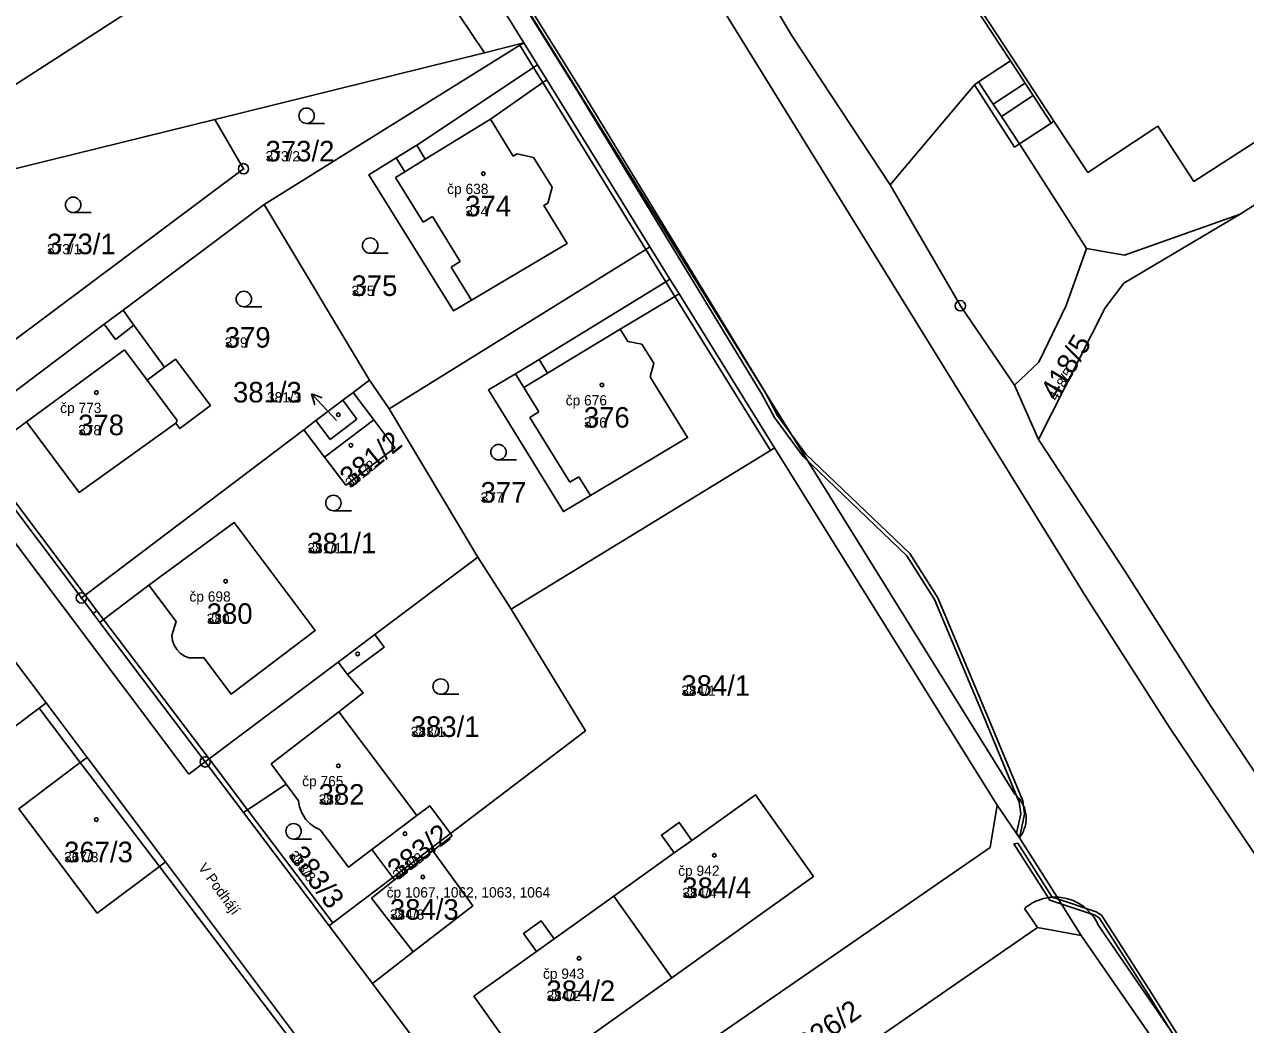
# Model space of a CAD drawing. Extents: x -763628 to -761565, y -976033 to -973833.
# Drawn here: x -762522 to -762403.2, y -974115.1 to -974017.8 of the extents above; entities that cross this region are included whole.
import ezdxf

# ---------------------------------------------------------------- set-up
doc = ezdxf.new("R2010")
doc.units = 0
for name, color, linetype in [('KN_cisla parcel 1000', 7, 'Continuous'), ('KN_cisla parcel 500', 7, 'Continuous'), ('KN_cisla parcel znacky', 7, 'Continuous'), ('KN_cisla popisna 500', 7, 'Continuous'), ('KN_hranice parcel', 7, 'Continuous'), ('KN_popisy', 7, 'Continuous'), ('KN_vecna bremena', 7, 'Continuous'), ('KN_vnitrni kresba parcel', 7, 'Continuous'), ('KN_znacky bodu BP', 7, 'Continuous'), ('KN_znacky budov', 7, 'Continuous'), ('KN_znacky kultur', 7, 'Continuous')]:
    doc.layers.add(name, color=color, linetype=linetype)

msp = doc.modelspace()

# ---------------------------------------------------------------- linework, layer by layer
at = {"layer": 'KN_cisla parcel znacky'}
for p, q in [((-762492.04, -974055.93), (-762494.09, -974053.74)), ((-762494.09, -974053.74), (-762493.04, -974054.13)), ((-762494.09, -974053.74), (-762493.77, -974054.81)), ((-762491.65, -974056.35), (-762492.04, -974055.93))]:
    msp.add_line(p, q, dxfattribs=at)
at = {"layer": 'KN_hranice parcel'}
for p, q in [((-762403.71, -974036.27), (-762344.5, -973998.14)), ((-762472.1, -974021.75), (-762473.42, -974019.6)), ((-762471.19, -974023.21), (-762472.1, -974021.75)), ((-762461.16, -974039.46), (-762471.19, -974023.21)), ((-762498.68, -974035.33), (-762512.41, -974045.61)), ((-762498.68, -974035.33), (-762488.45, -974052.41)), ((-762459.21, -974042.6), (-762461.16, -974039.46)), ((-762458.32, -974044.03), (-762459.21, -974042.6)), ((-762449.04, -974059.02), (-762458.32, -974044.03)), ((-762490.04, -974053.62), (-762488.45, -974052.41)), ((-762488.45, -974052.41), (-762486.54, -974055.21)), ((-762490.04, -974053.62), (-762488.02, -974056.29)), ((-762425.67, -974052.92), (-762423.34, -974058.18)), ((-762486.54, -974055.21), (-762477.89, -974069.63)), ((-762488.02, -974056.29), (-762492.81, -974059.91)), ((-762492.81, -974059.91), (-762494.83, -974057.24)), ((-762449.04, -974059.02), (-762427.36, -974093.76)), ((-762526.64, -974060.07), (-762516.48, -974073.61)), ((-762487.92, -974077.16), (-762477.89, -974069.63)), ((-762477.89, -974069.63), (-762474.64, -974074.69)), ((-762515.92, -974089.13), (-762519.91, -974083.81)), ((-762508.29, -974099.29), (-762515.92, -974089.13)), ((-762504.43, -974089.56), (-762500.7, -974094.49)), ((-762500.7, -974094.49), (-762492.38, -974105.5)), ((-762488.22, -974098.08), (-762483.82, -974094.77)), ((-762482.47, -974097.97), (-762480.56, -974096.52)), ((-762488.22, -974098.08), (-762486.18, -974100.79)), ((-762486.18, -974100.79), (-762482.47, -974097.97)), ((-762482.47, -974097.97), (-762482.29, -974098.21)), ((-762493.42, -974119.09), (-762508.29, -974099.29)), ((-762459.02, -974110.55), (-762464.67, -974102.63)), ((-762492.38, -974105.5), (-762488.16, -974111.11)), ((-762419.17, -974106.43), (-762406.13, -974125.28)), ((-762488.16, -974111.11), (-762475.93, -974127.33))]:
    msp.add_line(p, q, dxfattribs=at)
for points in [[(-762473.42, -974019.6), (-762483.49, -974003.35), (-762486.55, -973998.58), (-762491.56, -973991.21), (-762496.63, -973984.22), (-762503.74, -973975.08), (-762511.01, -973966.6)], [(-762460.83, -973977.62), (-762457.73, -973982), (-762457.33, -973981.7), (-762453.59, -973978.96), (-762450.21, -973984.1), (-762450.48, -973984.27), (-762426.07, -974021.37), (-762429.16, -974023.4), (-762429.58, -974023.68), (-762425.66, -974029.75), (-762425.19, -974029.44), (-762418.67, -974039.62)], [(-762510.92, -973983.75), (-762504.37, -973993.62), (-762503.96, -973994.24), (-762502.65, -973996.22), (-762502.24, -973996.89), (-762496.05, -974006.33), (-762524.48, -974024.66), (-762539, -974002.09), (-762510.92, -973983.75)], [(-762468.68, -973986.49), (-762460.74, -973996.46), (-762447.32, -974018.97), (-762437.78, -974033.42), (-762430.94, -974045.18), (-762425.67, -974052.92)], [(-762503.49, -974027.07), (-762477.24, -974020.58), (-762473.42, -974019.6)], [(-762473.42, -974019.6), (-762473.8, -974019.83), (-762498.68, -974035.33)], [(-762472.1, -974021.75), (-762472.47, -974021.99), (-762483.84, -974029.56), (-762485.84, -974030.78), (-762488.52, -974032.44), (-762480.26, -974045.69), (-762478.51, -974044.65), (-762469.21, -974039.14), (-762471.49, -974035.44), (-762471.09, -974035.19), (-762470.67, -974033.66), (-762472.47, -974030.77), (-762474.07, -974030.39), (-762474.45, -974030.63), (-762476.68, -974027.03), (-762471.56, -974023.47), (-762471.19, -974023.21)], [(-762544.12, -974037.04), (-762542.19, -974036.51), (-762535.51, -974034.94), (-762503.49, -974027.07)], [(-762530.85, -974054.37), (-762500.7, -974031.86), (-762503.49, -974027.07)], [(-762403.71, -974036.27), (-762415.02, -974043), (-762416.85, -974045.4), (-762423.34, -974058.18)], [(-762418.67, -974039.62), (-762414.96, -974040.27), (-762403.71, -974036.27)], [(-762486.54, -974055.21), (-762461.54, -974039.7), (-762461.16, -974039.46)], [(-762418.67, -974039.62), (-762420.66, -974045.15), (-762423.32, -974050.66), (-762425.67, -974052.92)], [(-762459.21, -974042.6), (-762459.6, -974042.84), (-762471.93, -974050.4), (-762474.24, -974051.79), (-762476.86, -974053.37), (-762469.57, -974065.2), (-762466.93, -974063.63), (-762457.48, -974058.01), (-762460.75, -974052.74), (-762461.14, -974052.11), (-762460.78, -974050.78), (-762461.95, -974048.91), (-762463.3, -974048.65), (-762464.03, -974047.46), (-762458.71, -974044.27), (-762458.32, -974044.03)], [(-762512.41, -974045.61), (-762514.26, -974046.99), (-762524.85, -974054.93), (-762528.1, -974057.37), (-762528.47, -974057.63)], [(-762526.64, -974060.07), (-762526.28, -974059.8), (-762521.83, -974056.47), (-762516.68, -974063.34), (-762507.27, -974056.62), (-762506.89, -974057.13), (-762503.92, -974054.9), (-762507.33, -974050.37), (-762508.39, -974051.17), (-762511.36, -974047.07), (-762512.41, -974045.61)], [(-762519.91, -974083.81), (-762523.46, -974079.09), (-762545.21, -974050.21)], [(-762494.83, -974057.24), (-762493.66, -974056.36), (-762491.05, -974054.38), (-762490.04, -974053.62)], [(-762488.02, -974056.29), (-762485.97, -974059.01), (-762490.75, -974062.63), (-762492.81, -974059.91)], [(-762516.48, -974073.61), (-762516.12, -974073.34), (-762494.83, -974057.24)], [(-762423.34, -974058.18), (-762414.91, -974071.04), (-762406.71, -974083.93), (-762395.56, -974100.62), (-762387.85, -974111.59)], [(-762474.64, -974074.69), (-762449.43, -974059.25), (-762449.04, -974059.02)], [(-762506, -974079.45), (-762504.55, -974079.44), (-762501.91, -974082.96), (-762493.72, -974076.76), (-762501.6, -974066.26), (-762509.9, -974072.37), (-762507.26, -974075.89), (-762507.67, -974077.27)], [(-762516.48, -974073.61), (-762515.33, -974075.13), (-762514.67, -974076), (-762504.43, -974089.56)], [(-762480.56, -974096.52), (-762467.42, -974086.54), (-762474.64, -974074.69)], [(-762507.67, -974077.27), (-762507.6, -974077.75), (-762507.44, -974078.21), (-762507.18, -974078.63), (-762506.85, -974078.98), (-762506.45, -974079.26), (-762506, -974079.45)], [(-762504.43, -974089.56), (-762504.04, -974089.27), (-762491.49, -974079.84), (-762487.92, -974077.16)], [(-762483.82, -974094.77), (-762491.43, -974084.68), (-762489.05, -974082.85), (-762490.58, -974081.06), (-762487, -974078.38), (-762487.92, -974077.16)], [(-762528.64, -974090.38), (-762524.71, -974087.42), (-762520.6, -974084.33), (-762519.91, -974083.81)], [(-762515.92, -974089.13), (-762516.58, -974089.62), (-762522.56, -974094.12), (-762514.93, -974104.27), (-762508.89, -974099.74), (-762508.29, -974099.29)], [(-762500.7, -974094.49), (-762500.3, -974094.22), (-762496.54, -974091.73), (-762495.35, -974093.35)], [(-762459.02, -974110.55), (-762445.22, -974100.69), (-762450.88, -974092.77), (-762457.06, -974097.19), (-762458.3, -974095.44), (-762460.03, -974096.67), (-762458.78, -974098.42), (-762464.67, -974102.63)], [(-762495.35, -974093.35), (-762495.25, -974093.92), (-762495.06, -974094.46), (-762494.94, -974094.69), (-762494.62, -974095.16), (-762494.22, -974095.58), (-762493.75, -974095.92), (-762493.23, -974096.17)], [(-762483.82, -974094.77), (-762482.58, -974093.83), (-762480.56, -974096.52)], [(-762427.36, -974093.76), (-762428.04, -974097.87), (-762471.66, -974127.98), (-762475.93, -974127.33)], [(-762419.17, -974106.43), (-762421.53, -974102.72), (-762425.2, -974096.93), (-762427.36, -974093.76)], [(-762493.23, -974096.17), (-762490.49, -974099.79), (-762488.22, -974098.08)], [(-762482.29, -974098.21), (-762478.37, -974103.55), (-762484.19, -974108.04), (-762488.16, -974111.11)], [(-762492.38, -974105.5), (-762492, -974105.21), (-762486.18, -974100.79)], [(-762464.67, -974102.63), (-762470.48, -974106.78), (-762471.73, -974105.03), (-762473.44, -974106.25), (-762472.19, -974108), (-762478.29, -974112.35), (-762472.63, -974120.27), (-762459.02, -974110.55)], [(-762466.77, -974139.21), (-762466.13, -974135.11), (-762433.21, -974112.42), (-762423.42, -974105.68), (-762419.17, -974106.43)]]:
    msp.add_lwpolyline(points, dxfattribs=at)
at = {"layer": 'KN_vecna bremena'}
for points in [[(-762484.13, -973998.72), (-762468.09, -974024.48), (-762450.25, -974053.77), (-762449.02, -974056.05), (-762446.24, -974059.86), (-762436.15, -974069.51), (-762433.46, -974073.76), (-762428.77, -974084.86), (-762425.21, -974093.46), (-762425.05, -974094.61), (-762425.49, -974096.5), (-762425.2, -974096.93), (-762424.69, -974094.63), (-762424.87, -974093.36), (-762428.45, -974084.72), (-762433.14, -974073.6), (-762435.87, -974069.29), (-762445.98, -974059.62), (-762448.72, -974055.87), (-762449.95, -974053.59), (-762467.79, -974024.3), (-762483.83, -973998.54)], [(-762409.82, -974116.09), (-762412.34, -974112.04), (-762417.19, -974104.46), (-762417.72, -974104.15), (-762421.4, -974102.92), (-762422.01, -974102.72), (-762425.35, -974097.47), (-762425.73, -974097.53), (-762422.23, -974103.02), (-762417.86, -974104.47), (-762417.43, -974104.72), (-762412.64, -974112.22), (-762410.14, -974116.23)]]:
    msp.add_lwpolyline(points, dxfattribs=at)
at = {"layer": 'KN_vnitrni kresba parcel'}
for p, q in [((-762477.24, -974020.58), (-762512.32, -973968.51)), ((-762425.8, -974021.19), (-762450.21, -973984.1)), ((-762418.76, -974073.43), (-762466.32, -973996.5)), ((-762481.9, -974002.15), (-762425.65, -974092.7)), ((-762472.47, -974021.99), (-762473.8, -974019.83)), ((-762424.64, -974023.54), (-762426.07, -974021.37)), ((-762425.8, -974021.19), (-762421.83, -974027.23)), ((-762471.56, -974023.47), (-762472.47, -974021.99)), ((-762461.54, -974039.7), (-762471.56, -974023.47)), ((-762437.78, -974033.42), (-762429.58, -974023.68)), ((-762429.16, -974023.4), (-762427.74, -974025.57)), ((-762427.74, -974025.57), (-762424.64, -974023.54)), ((-762423.85, -974024.74), (-762424.64, -974023.54)), ((-762426.94, -974026.78), (-762423.85, -974024.74)), ((-762422.1, -974027.41), (-762423.85, -974024.74)), ((-762408.21, -974033.11), (-762394.36, -974024.12)), ((-762427.74, -974025.57), (-762426.94, -974026.78)), ((-762476.68, -974027.03), (-762483.01, -974030.92)), ((-762425.19, -974029.44), (-762426.94, -974026.78)), ((-762425.19, -974029.44), (-762422.1, -974027.41)), ((-762422.1, -974027.41), (-762421.83, -974027.23)), ((-762418.55, -974032.22), (-762421.83, -974027.23)), ((-762418.55, -974032.22), (-762411.72, -974027.71)), ((-762408.21, -974033.11), (-762411.72, -974027.71)), ((-762483.01, -974030.92), (-762483.84, -974029.56)), ((-762485, -974032.14), (-762485.84, -974030.78)), ((-762483.01, -974030.92), (-762485, -974032.14)), ((-762485, -974032.14), (-762485.92, -974032.71)), ((-762485.92, -974032.71), (-762483.22, -974037.06)), ((-762483.22, -974037.06), (-762482.32, -974036.5)), ((-762482.32, -974036.5), (-762479.6, -974040.88)), ((-762459.6, -974042.84), (-762461.54, -974039.7)), ((-762479.6, -974040.88), (-762480.5, -974041.44)), ((-762480.5, -974041.44), (-762478.51, -974044.65)), ((-762458.71, -974044.27), (-762459.6, -974042.84)), ((-762449.43, -974059.25), (-762458.71, -974044.27)), ((-762514.26, -974046.99), (-762513.15, -974048.46)), ((-762511.36, -974047.07), (-762513.15, -974048.46)), ((-762471.12, -974051.74), (-762464.03, -974047.46)), ((-762512.29, -974049.48), (-762521.83, -974056.47)), ((-762510.07, -974052.43), (-762512.29, -974049.48)), ((-762508.39, -974051.17), (-762510.07, -974052.43)), ((-762471.12, -974051.74), (-762471.93, -974050.4)), ((-762510.07, -974052.43), (-762507.14, -974056.33)), ((-762473.43, -974053.13), (-762474.24, -974051.79)), ((-762473.43, -974053.13), (-762471.12, -974051.74)), ((-762471.97, -974055.5), (-762473.43, -974053.13)), ((-762491.05, -974054.38), (-762489.66, -974056.21)), ((-762472.85, -974056.05), (-762471.97, -974055.5)), ((-762507.14, -974056.33), (-762507.27, -974056.62)), ((-762492.27, -974058.19), (-762493.66, -974056.36)), ((-762489.66, -974056.21), (-762492.27, -974058.19)), ((-762468.95, -974062.35), (-762472.85, -974056.05)), ((-762506.01, -974090.75), (-762530.06, -974058.8)), ((-762516.12, -974073.34), (-762526.28, -974059.8)), ((-762468.06, -974061.81), (-762468.95, -974062.35)), ((-762466.93, -974063.63), (-762468.06, -974061.81)), ((-762514.31, -974075.72), (-762509.9, -974072.37)), ((-762514.97, -974074.85), (-762516.12, -974073.34)), ((-762410.53, -974086.31), (-762418.76, -974073.43)), ((-762515.33, -974075.13), (-762514.97, -974074.85)), ((-762514.31, -974075.72), (-762514.97, -974074.85)), ((-762514.67, -974076), (-762514.31, -974075.72)), ((-762504.04, -974089.27), (-762514.31, -974075.72)), ((-762491.49, -974079.84), (-762490.58, -974081.06)), ((-762520.6, -974084.33), (-762516.58, -974089.62)), ((-762498.01, -974089.73), (-762491.43, -974084.68)), ((-762390.58, -974115.95), (-762410.53, -974086.31)), ((-762504.04, -974089.27), (-762500.3, -974094.22)), ((-762516.58, -974089.62), (-762508.89, -974099.74)), ((-762504.43, -974089.56), (-762506.01, -974090.75)), ((-762496.54, -974091.73), (-762498.01, -974089.73)), ((-762500.3, -974094.22), (-762492, -974105.21)), ((-762482.29, -974098.21), (-762480.38, -974096.76)), ((-762480.38, -974096.76), (-762480.56, -974096.52)), ((-762458.78, -974098.42), (-762457.06, -974097.19)), ((-762486, -974101.03), (-762482.29, -974098.21)), ((-762508.89, -974099.74), (-762493.9, -974119.44)), ((-762488.23, -974102.81), (-762486, -974101.03)), ((-762486.18, -974100.79), (-762486, -974101.03)), ((-762488.23, -974102.81), (-762484.19, -974108.04)), ((-762423.42, -974105.68), (-762424.71, -974103.82)), ((-762417.55, -974105.36), (-762404.57, -974124.25)), ((-762472.19, -974108), (-762470.48, -974106.78))]:
    msp.add_line(p, q, dxfattribs=at)
for points in [[(-762425.65, -974092.7), (-762425.54, -974092.8), (-762425.43, -974092.9), (-762425.32, -974093.02), (-762425.22, -974093.13), (-762425.13, -974093.25), (-762425.04, -974093.38), (-762424.96, -974093.5), (-762424.89, -974093.64), (-762424.82, -974093.77), (-762424.76, -974093.91), (-762424.71, -974094.06), (-762424.66, -974094.2), (-762424.62, -974094.35), (-762424.59, -974094.5), (-762424.57, -974094.65), (-762424.55, -974094.8), (-762424.54, -974094.95), (-762424.54, -974095.1), (-762424.55, -974095.25), (-762424.56, -974095.41), (-762424.58, -974095.56), (-762424.61, -974095.71), (-762424.65, -974095.85), (-762424.7, -974096), (-762424.75, -974096.14), (-762424.81, -974096.28), (-762424.87, -974096.42), (-762424.94, -974096.55), (-762425.02, -974096.68), (-762425.11, -974096.81), (-762425.2, -974096.93)], [(-762424.71, -974103.82), (-762424.56, -974103.7), (-762424.41, -974103.58), (-762424.25, -974103.48), (-762424.09, -974103.38), (-762423.92, -974103.28), (-762423.75, -974103.19), (-762423.58, -974103.11), (-762423.4, -974103.04), (-762423.22, -974102.97), (-762423.04, -974102.91), (-762422.86, -974102.86), (-762422.67, -974102.82), (-762422.48, -974102.78), (-762422.29, -974102.75), (-762422.1, -974102.73), (-762421.91, -974102.72), (-762421.72, -974102.72), (-762421.53, -974102.72)], [(-762421.53, -974102.72), (-762421.34, -974102.73), (-762421.16, -974102.75), (-762420.98, -974102.78), (-762420.79, -974102.81), (-762420.61, -974102.85), (-762420.43, -974102.9), (-762420.25, -974102.95), (-762420.08, -974103.01), (-762419.91, -974103.08), (-762419.73, -974103.16), (-762419.57, -974103.24), (-762419.41, -974103.33), (-762419.25, -974103.43), (-762419.09, -974103.53), (-762418.94, -974103.64), (-762418.8, -974103.76), (-762418.65, -974103.88), (-762418.52, -974104), (-762418.39, -974104.14), (-762418.26, -974104.27), (-762418.14, -974104.42), (-762418.03, -974104.56), (-762417.92, -974104.71), (-762417.82, -974104.87), (-762417.72, -974105.03), (-762417.63, -974105.19), (-762417.55, -974105.36)]]:
    msp.add_lwpolyline(points, dxfattribs=at)
at = {"layer": 'KN_znacky bodu BP'}
for centre, radius in [((-762500.7, -974031.86), 0.5), ((-762500.7, -974031.86), 0.0303), ((-762430.94, -974045.18), 0.5), ((-762430.94, -974045.18), 0.0303), ((-762516.48, -974073.61), 0.5), ((-762516.48, -974073.61), 0.0303), ((-762504.43, -974089.56), 0.5), ((-762504.43, -974089.56), 0.0303)]:
    msp.add_circle(centre, radius, dxfattribs=at)
at = {"layer": 'KN_znacky budov'}
for centre in [(-762477.36, -974032.33), (-762515.02, -974053.63), (-762465.82, -974052.89), (-762491.47, -974055.79), (-762490.25, -974058.75), (-762502.44, -974071.98), (-762489.6, -974079.05), (-762491.47, -974089.94), (-762515.02, -974095.17), (-762484.98, -974096.55), (-762454.88, -974098.65), (-762483.25, -974100.76), (-762468.04, -974108.67)]:
    msp.add_circle(centre, 0.175, dxfattribs=at)
at = {"layer": 'KN_znacky kultur'}
for p, q in [((-762494.56, -974027.45), (-762492.81, -974027.45)), ((-762517.28, -974036.12), (-762515.53, -974036.12)), ((-762488.37, -974040.08), (-762486.62, -974040.08)), ((-762500.67, -974045.28), (-762498.92, -974045.28)), ((-762475.89, -974060.18), (-762474.14, -974060.18)), ((-762491.95, -974065.12), (-762490.2, -974065.12)), ((-762481.51, -974082.98), (-762479.76, -974082.98)), ((-762495.83, -974097.06), (-762494.08, -974097.06))]:
    msp.add_line(p, q, dxfattribs=at)
for centre in [(-762494.56, -974026.7), (-762517.28, -974035.37), (-762488.37, -974039.33), (-762500.67, -974044.53), (-762475.89, -974059.43), (-762491.95, -974064.37), (-762481.51, -974082.23), (-762495.83, -974096.31)]:
    msp.add_circle(centre, 0.75, dxfattribs=at)

# ---------------------------------------------------------------- texts
at = {"layer": 'KN_cisla parcel 1000'}
for s, p in [('373/2', (-762498.55, -974031.14)), ('374', (-762479.12, -974036.48)), ('373/1', (-762519.83, -974040.17)), ('375', (-762490.19, -974044.23)), ('379', (-762502.53, -974049.26)), ('381/3', (-762501.72, -974054.59)), ('378', (-762516.79, -974057.78)), ('376', (-762467.58, -974057.04)), ('377', (-762477.63, -974064.33)), ('381/1', (-762494.48, -974069.27)), ('380', (-762504.28, -974076.13)), ('384/1', (-762458.09, -974083.13)), ('383/1', (-762484.42, -974087.13)), ('382', (-762493.39, -974093.72)), ('367/3', (-762518.16, -974099.32)), ('384/4', (-762458, -974102.8)), ('384/3', (-762486.45, -974104.91)), ('384/2', (-762471.22, -974112.82))]:
    msp.add_text(s, height=2, dxfattribs=at).set_placement(p)
for s, rotation, p in [('418/5', 59, (-762421.56, -974054.52)), ('381/2', 39, (-762490.3, -974062.99)), ('383/2', 38, (-762485.7, -974101.13)), ('383/3', 307, (-762496.39, -974098.67)), ('1926/2', 35, (-762447.12, -974118.91))]:
    msp.add_text(s, height=2, rotation=rotation, dxfattribs=at).set_placement(p)
at = {"layer": 'KN_cisla parcel 500'}
for s, p in [('373/2', (-762498.55, -974031.14)), ('374', (-762479.12, -974036.48)), ('373/1', (-762519.83, -974040.17)), ('375', (-762490.19, -974044.23)), ('379', (-762502.53, -974049.26)), ('381/3', (-762498.42, -974054.59)), ('376', (-762467.58, -974057.04)), ('378', (-762516.79, -974057.78)), ('377', (-762477.63, -974064.33)), ('381/1', (-762494.48, -974069.27)), ('380', (-762504.28, -974076.13)), ('384/1', (-762458.09, -974083.13)), ('383/1', (-762484.42, -974087.13)), ('382', (-762493.39, -974093.72)), ('367/3', (-762518.16, -974099.32)), ('384/4', (-762458, -974102.8)), ('384/3', (-762486.45, -974104.91)), ('384/2', (-762471.22, -974112.82))]:
    msp.add_text(s, height=1, dxfattribs=at).set_placement(p)
for s, rotation, p in [('418/5', 59, (-762421.56, -974054.52)), ('381/2', 39, (-762490.3, -974062.99)), ('383/3', 307, (-762496.39, -974098.67)), ('383/2', 38, (-762485.7, -974101.13))]:
    msp.add_text(s, height=1, rotation=rotation, dxfattribs=at).set_placement(p)
at = {"layer": 'KN_cisla popisna 500'}
for s, p in [('čp 638', (-762480.88, -974034.32)), ('čp 773', (-762518.54, -974055.62)), ('čp 676', (-762469.34, -974054.88)), ('čp 698', (-762505.96, -974073.97)), ('čp 765', (-762494.99, -974091.93)), ('čp 942', (-762458.4, -974100.64)), ('čp 1067, 1062, 1063, 1064', (-762486.77, -974102.75)), ('čp 943', (-762471.56, -974110.66))]:
    msp.add_text(s, height=1, dxfattribs=at).set_placement(p)
at = {"layer": 'KN_popisy'}
msp.add_text('V Podhájí', height=1, rotation=306, dxfattribs=at).set_placement((-762505.16, -974099.85))

doc.saveas('drawing.dxf')
